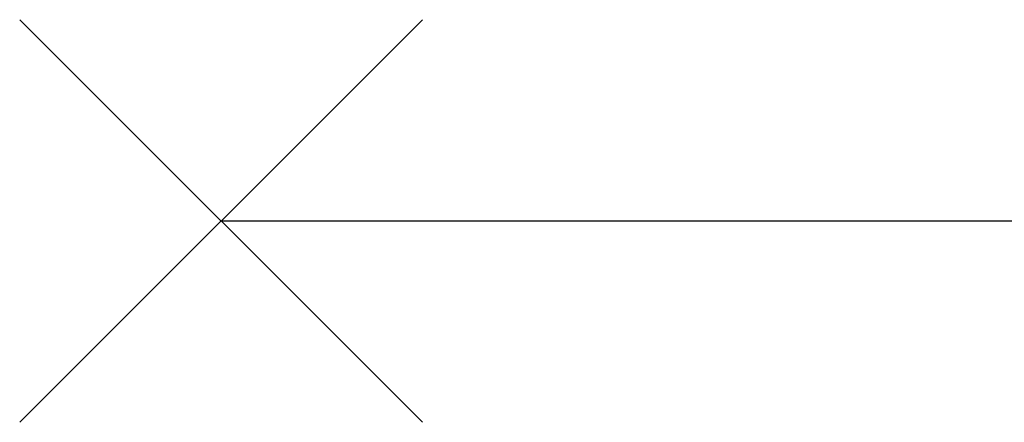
# Model space of a CAD drawing. Extents: x -2 to 113, y -136 to 16.
# Tile 490 of 541: x 88.9 to 91.78, y -20 to -18.82. Entities that reach past the tile are written whole.
import ezdxf

# ---------------------------------------------------------------- set-up
doc = ezdxf.new("R2010")
doc.units = 0
doc.header["$MEASUREMENT"] = 0
doc.linetypes.add('SOLID', pattern=[0])
doc.layers.get('0').update_dxf_attribs({"linetype": 'SOLID'})
for name, color, linetype in [('1', 7, 'SOLID'), ('10', 7, 'SOLID'), ('11', 7, 'SOLID'), ('12', 7, 'SOLID'), ('13', 7, 'SOLID'), ('14', 7, 'SOLID'), ('15', 7, 'SOLID'), ('16', 7, 'SOLID'), ('17', 7, 'SOLID'), ('18', 7, 'SOLID'), ('19', 7, 'SOLID'), ('2', 7, 'SOLID'), ('20', 7, 'SOLID'), ('21', 7, 'SOLID'), ('22', 7, 'SOLID'), ('23', 7, 'SOLID'), ('24', 7, 'SOLID'), ('25', 7, 'SOLID'), ('26', 7, 'SOLID'), ('27', 7, 'SOLID'), ('28', 7, 'SOLID'), ('29', 7, 'SOLID'), ('3', 7, 'SOLID'), ('30', 7, 'SOLID'), ('31', 7, 'SOLID'), ('32', 7, 'SOLID'), ('33', 7, 'SOLID'), ('34', 7, 'SOLID'), ('35', 7, 'SOLID'), ('36', 7, 'SOLID'), ('37', 7, 'SOLID'), ('38', 7, 'SOLID'), ('39', 7, 'SOLID'), ('4', 7, 'SOLID'), ('40', 7, 'SOLID'), ('41', 7, 'SOLID'), ('42', 7, 'SOLID'), ('43', 7, 'SOLID'), ('44', 7, 'SOLID'), ('45', 7, 'SOLID'), ('46', 7, 'SOLID'), ('47', 7, 'SOLID'), ('48', 7, 'SOLID'), ('49', 7, 'SOLID'), ('5', 7, 'SOLID'), ('50', 7, 'SOLID'), ('51', 7, 'SOLID'), ('52', 7, 'SOLID'), ('53', 7, 'SOLID'), ('54', 7, 'SOLID'), ('55', 7, 'SOLID'), ('56', 7, 'SOLID'), ('57', 7, 'SOLID'), ('58', 7, 'SOLID'), ('59', 7, 'SOLID'), ('6', 7, 'SOLID'), ('60', 7, 'SOLID'), ('61', 7, 'SOLID'), ('62', 7, 'SOLID'), ('63', 7, 'SOLID'), ('64', 7, 'SOLID'), ('65', 7, 'SOLID'), ('66', 7, 'SOLID'), ('67', 7, 'SOLID'), ('68', 7, 'SOLID'), ('7', 7, 'SOLID'), ('8', 7, 'SOLID'), ('9', 7, 'SOLID')]:
    doc.layers.add(name, color=color, linetype=linetype)

# ---------------------------------------------------------------- blocks, each defined once
blk = doc.blocks.new('DMK_19')
at = {"color": 7, "linetype": 'SOLID'}
for points in [[(-50, -50), (50, 50)], [(50, -50), (-50, 50)]]:
    blk.add_lwpolyline(points, dxfattribs=at)

msp = doc.modelspace()

# ---------------------------------------------------------------- linework, layer by layer
at = {"color": 7, "linetype": 'SOLID'}
msp.add_lwpolyline([(89.4884, -19.413), (104.1942, -19.413)], dxfattribs=at)
at = {"layer": '1', "color": 7, "linetype": 'SOLID'}
msp.add_lwpolyline([(89.4884, -19.413), (104.1942, -19.413)], dxfattribs=at)
at = {"layer": '10', "color": 7, "linetype": 'SOLID'}
msp.add_lwpolyline([(89.4884, -19.413), (104.1942, -19.413)], dxfattribs=at)
at = {"layer": '11', "color": 7, "linetype": 'SOLID'}
msp.add_lwpolyline([(89.4884, -19.413), (104.1942, -19.413)], dxfattribs=at)
at = {"layer": '12', "color": 7, "linetype": 'SOLID'}
msp.add_lwpolyline([(89.4884, -19.413), (104.1942, -19.413)], dxfattribs=at)
at = {"layer": '13', "color": 7, "linetype": 'SOLID'}
msp.add_lwpolyline([(89.4884, -19.413), (104.1942, -19.413)], dxfattribs=at)
at = {"layer": '14', "color": 7, "linetype": 'SOLID'}
msp.add_lwpolyline([(89.4884, -19.413), (104.1942, -19.413)], dxfattribs=at)
at = {"layer": '15', "color": 7, "linetype": 'SOLID'}
msp.add_lwpolyline([(89.4884, -19.413), (104.1942, -19.413)], dxfattribs=at)
at = {"layer": '16', "color": 7, "linetype": 'SOLID'}
msp.add_lwpolyline([(89.4884, -19.413), (104.1942, -19.413)], dxfattribs=at)
at = {"layer": '17', "color": 7, "linetype": 'SOLID'}
msp.add_lwpolyline([(89.4884, -19.413), (104.1942, -19.413)], dxfattribs=at)
at = {"layer": '18', "color": 7, "linetype": 'SOLID'}
msp.add_lwpolyline([(89.4884, -19.413), (104.1942, -19.413)], dxfattribs=at)
at = {"layer": '19', "color": 7, "linetype": 'SOLID'}
msp.add_lwpolyline([(89.4884, -19.413), (104.1942, -19.413)], dxfattribs=at)
at = {"layer": '2', "color": 7, "linetype": 'SOLID'}
msp.add_lwpolyline([(89.4884, -19.413), (104.1942, -19.413)], dxfattribs=at)
at = {"layer": '20', "color": 7, "linetype": 'SOLID'}
msp.add_lwpolyline([(89.4884, -19.413), (104.1942, -19.413)], dxfattribs=at)
at = {"layer": '21', "color": 7, "linetype": 'SOLID'}
msp.add_lwpolyline([(89.4884, -19.413), (104.1942, -19.413)], dxfattribs=at)
at = {"layer": '22', "color": 7, "linetype": 'SOLID'}
msp.add_lwpolyline([(89.4884, -19.413), (104.1942, -19.413)], dxfattribs=at)
at = {"layer": '23', "color": 7, "linetype": 'SOLID'}
msp.add_lwpolyline([(89.4884, -19.413), (104.1942, -19.413)], dxfattribs=at)
at = {"layer": '24', "color": 7, "linetype": 'SOLID'}
msp.add_lwpolyline([(89.4884, -19.413), (104.1942, -19.413)], dxfattribs=at)
at = {"layer": '25', "color": 7, "linetype": 'SOLID'}
msp.add_lwpolyline([(89.4884, -19.413), (104.1942, -19.413)], dxfattribs=at)
at = {"layer": '26', "color": 7, "linetype": 'SOLID'}
msp.add_lwpolyline([(89.4884, -19.413), (104.1942, -19.413)], dxfattribs=at)
at = {"layer": '27', "color": 7, "linetype": 'SOLID'}
msp.add_lwpolyline([(89.4884, -19.413), (104.1942, -19.413)], dxfattribs=at)
at = {"layer": '28', "color": 7, "linetype": 'SOLID'}
msp.add_lwpolyline([(89.4884, -19.413), (104.1942, -19.413)], dxfattribs=at)
at = {"layer": '29', "color": 7, "linetype": 'SOLID'}
msp.add_lwpolyline([(89.4884, -19.413), (104.1942, -19.413)], dxfattribs=at)
at = {"layer": '3', "color": 7, "linetype": 'SOLID'}
msp.add_lwpolyline([(89.4884, -19.413), (104.1942, -19.413)], dxfattribs=at)
at = {"layer": '30', "color": 7, "linetype": 'SOLID'}
msp.add_lwpolyline([(89.4884, -19.413), (104.1942, -19.413)], dxfattribs=at)
at = {"layer": '31', "color": 7, "linetype": 'SOLID'}
msp.add_lwpolyline([(89.4884, -19.413), (104.1942, -19.413)], dxfattribs=at)
at = {"layer": '32', "color": 7, "linetype": 'SOLID'}
msp.add_lwpolyline([(89.4884, -19.413), (104.1942, -19.413)], dxfattribs=at)
at = {"layer": '33', "color": 7, "linetype": 'SOLID'}
msp.add_lwpolyline([(89.4884, -19.413), (104.1942, -19.413)], dxfattribs=at)
at = {"layer": '34', "color": 7, "linetype": 'SOLID'}
msp.add_lwpolyline([(89.4884, -19.413), (104.1942, -19.413)], dxfattribs=at)
at = {"layer": '35', "color": 7, "linetype": 'SOLID'}
msp.add_lwpolyline([(89.4884, -19.413), (104.1942, -19.413)], dxfattribs=at)
at = {"layer": '36', "color": 7, "linetype": 'SOLID'}
msp.add_lwpolyline([(89.4884, -19.413), (104.1942, -19.413)], dxfattribs=at)
at = {"layer": '37', "color": 7, "linetype": 'SOLID'}
msp.add_lwpolyline([(89.4884, -19.413), (104.1942, -19.413)], dxfattribs=at)
at = {"layer": '38', "color": 7, "linetype": 'SOLID'}
msp.add_lwpolyline([(89.4884, -19.413), (104.1942, -19.413)], dxfattribs=at)
at = {"layer": '39', "color": 7, "linetype": 'SOLID'}
msp.add_lwpolyline([(89.4884, -19.413), (104.1942, -19.413)], dxfattribs=at)
at = {"layer": '4', "color": 7, "linetype": 'SOLID'}
msp.add_lwpolyline([(89.4884, -19.413), (104.1942, -19.413)], dxfattribs=at)
at = {"layer": '40', "color": 7, "linetype": 'SOLID'}
msp.add_lwpolyline([(89.4884, -19.413), (104.1942, -19.413)], dxfattribs=at)
at = {"layer": '41', "color": 7, "linetype": 'SOLID'}
msp.add_lwpolyline([(89.4884, -19.413), (104.1942, -19.413)], dxfattribs=at)
at = {"layer": '42', "color": 7, "linetype": 'SOLID'}
msp.add_lwpolyline([(89.4884, -19.413), (104.1942, -19.413)], dxfattribs=at)
at = {"layer": '43', "color": 7, "linetype": 'SOLID'}
msp.add_lwpolyline([(89.4884, -19.413), (104.1942, -19.413)], dxfattribs=at)
at = {"layer": '44', "color": 7, "linetype": 'SOLID'}
msp.add_lwpolyline([(89.4884, -19.413), (104.1942, -19.413)], dxfattribs=at)
at = {"layer": '45', "color": 7, "linetype": 'SOLID'}
msp.add_lwpolyline([(89.4884, -19.413), (104.1942, -19.413)], dxfattribs=at)
at = {"layer": '46', "color": 7, "linetype": 'SOLID'}
msp.add_lwpolyline([(89.4884, -19.413), (104.1942, -19.413)], dxfattribs=at)
at = {"layer": '47', "color": 7, "linetype": 'SOLID'}
msp.add_lwpolyline([(89.4884, -19.413), (104.1942, -19.413)], dxfattribs=at)
at = {"layer": '48', "color": 7, "linetype": 'SOLID'}
msp.add_lwpolyline([(89.4884, -19.413), (104.1942, -19.413)], dxfattribs=at)
at = {"layer": '49', "color": 7, "linetype": 'SOLID'}
msp.add_lwpolyline([(89.4884, -19.413), (104.1942, -19.413)], dxfattribs=at)
at = {"layer": '5', "color": 7, "linetype": 'SOLID'}
msp.add_lwpolyline([(89.4884, -19.413), (104.1942, -19.413)], dxfattribs=at)
at = {"layer": '50', "color": 7, "linetype": 'SOLID'}
msp.add_lwpolyline([(89.4884, -19.413), (104.1942, -19.413)], dxfattribs=at)
at = {"layer": '51', "color": 7, "linetype": 'SOLID'}
msp.add_lwpolyline([(89.4884, -19.413), (104.1942, -19.413)], dxfattribs=at)
at = {"layer": '52', "color": 7, "linetype": 'SOLID'}
msp.add_lwpolyline([(89.4884, -19.413), (104.1942, -19.413)], dxfattribs=at)
at = {"layer": '53', "color": 7, "linetype": 'SOLID'}
msp.add_lwpolyline([(89.4884, -19.413), (104.1942, -19.413)], dxfattribs=at)
at = {"layer": '54', "color": 7, "linetype": 'SOLID'}
msp.add_lwpolyline([(89.4884, -19.413), (104.1942, -19.413)], dxfattribs=at)
at = {"layer": '55', "color": 7, "linetype": 'SOLID'}
msp.add_lwpolyline([(89.4884, -19.413), (104.1942, -19.413)], dxfattribs=at)
at = {"layer": '56', "color": 7, "linetype": 'SOLID'}
msp.add_lwpolyline([(89.4884, -19.413), (104.1942, -19.413)], dxfattribs=at)
at = {"layer": '57', "color": 7, "linetype": 'SOLID'}
msp.add_lwpolyline([(89.4884, -19.413), (104.1942, -19.413)], dxfattribs=at)
at = {"layer": '58', "color": 7, "linetype": 'SOLID'}
msp.add_lwpolyline([(89.4884, -19.413), (104.1942, -19.413)], dxfattribs=at)
at = {"layer": '59', "color": 7, "linetype": 'SOLID'}
msp.add_lwpolyline([(89.4884, -19.413), (104.1942, -19.413)], dxfattribs=at)
at = {"layer": '6', "color": 7, "linetype": 'SOLID'}
msp.add_lwpolyline([(89.4884, -19.413), (104.1942, -19.413)], dxfattribs=at)
at = {"layer": '60', "color": 7, "linetype": 'SOLID'}
msp.add_lwpolyline([(89.4884, -19.413), (104.1942, -19.413)], dxfattribs=at)
at = {"layer": '61', "color": 7, "linetype": 'SOLID'}
msp.add_lwpolyline([(89.4884, -19.413), (104.1942, -19.413)], dxfattribs=at)
at = {"layer": '62', "color": 7, "linetype": 'SOLID'}
msp.add_lwpolyline([(89.4884, -19.413), (104.1942, -19.413)], dxfattribs=at)
at = {"layer": '63', "color": 7, "linetype": 'SOLID'}
msp.add_lwpolyline([(89.4884, -19.413), (104.1942, -19.413)], dxfattribs=at)
at = {"layer": '64', "color": 7, "linetype": 'SOLID'}
msp.add_lwpolyline([(89.4884, -19.413), (104.1942, -19.413)], dxfattribs=at)
at = {"layer": '65', "color": 7, "linetype": 'SOLID'}
msp.add_lwpolyline([(89.4884, -19.413), (104.1942, -19.413)], dxfattribs=at)
at = {"layer": '66', "color": 7, "linetype": 'SOLID'}
msp.add_lwpolyline([(89.4884, -19.413), (104.1942, -19.413)], dxfattribs=at)
at = {"layer": '67', "color": 7, "linetype": 'SOLID'}
msp.add_lwpolyline([(89.4884, -19.413), (104.1942, -19.413)], dxfattribs=at)
at = {"layer": '68', "color": 7, "linetype": 'SOLID'}
msp.add_lwpolyline([(89.4884, -19.413), (104.1942, -19.413)], dxfattribs=at)
at = {"layer": '7', "color": 7, "linetype": 'SOLID'}
msp.add_lwpolyline([(89.4884, -19.413), (104.1942, -19.413)], dxfattribs=at)
at = {"layer": '8', "color": 7, "linetype": 'SOLID'}
msp.add_lwpolyline([(89.4884, -19.413), (104.1942, -19.413)], dxfattribs=at)
at = {"layer": '9', "color": 7, "linetype": 'SOLID'}
msp.add_lwpolyline([(89.4884, -19.413), (104.1942, -19.413)], dxfattribs=at)

# ---------------------------------------------------------------- block references
at = {"xscale": 0.01176470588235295, "yscale": 0.01176470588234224, "zscale": 14.70588235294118}
msp.add_blockref('DMK_19', (89.4884, -19.413), dxfattribs=at)
at = {"layer": '1', "xscale": 0.01176470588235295, "yscale": 0.01176470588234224, "zscale": 14.70588235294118}
msp.add_blockref('DMK_19', (89.4884, -19.413), dxfattribs=at)
at = {"layer": '10', "xscale": 0.01176470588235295, "yscale": 0.01176470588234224, "zscale": 14.70588235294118}
msp.add_blockref('DMK_19', (89.4884, -19.413), dxfattribs=at)
at = {"layer": '11', "xscale": 0.01176470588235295, "yscale": 0.01176470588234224, "zscale": 14.70588235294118}
msp.add_blockref('DMK_19', (89.4884, -19.413), dxfattribs=at)
at = {"layer": '12', "xscale": 0.01176470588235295, "yscale": 0.01176470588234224, "zscale": 14.70588235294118}
msp.add_blockref('DMK_19', (89.4884, -19.413), dxfattribs=at)
at = {"layer": '13', "xscale": 0.01176470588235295, "yscale": 0.01176470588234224, "zscale": 14.70588235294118}
msp.add_blockref('DMK_19', (89.4884, -19.413), dxfattribs=at)
at = {"layer": '14', "xscale": 0.01176470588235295, "yscale": 0.01176470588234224, "zscale": 14.70588235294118}
msp.add_blockref('DMK_19', (89.4884, -19.413), dxfattribs=at)
at = {"layer": '15', "xscale": 0.01176470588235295, "yscale": 0.01176470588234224, "zscale": 14.70588235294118}
msp.add_blockref('DMK_19', (89.4884, -19.413), dxfattribs=at)
at = {"layer": '16', "xscale": 0.01176470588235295, "yscale": 0.01176470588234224, "zscale": 14.70588235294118}
msp.add_blockref('DMK_19', (89.4884, -19.413), dxfattribs=at)
at = {"layer": '17', "xscale": 0.01176470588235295, "yscale": 0.01176470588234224, "zscale": 14.70588235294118}
msp.add_blockref('DMK_19', (89.4884, -19.413), dxfattribs=at)
at = {"layer": '18', "xscale": 0.01176470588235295, "yscale": 0.01176470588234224, "zscale": 14.70588235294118}
msp.add_blockref('DMK_19', (89.4884, -19.413), dxfattribs=at)
at = {"layer": '19', "xscale": 0.01176470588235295, "yscale": 0.01176470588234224, "zscale": 14.70588235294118}
msp.add_blockref('DMK_19', (89.4884, -19.413), dxfattribs=at)
at = {"layer": '2', "xscale": 0.01176470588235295, "yscale": 0.01176470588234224, "zscale": 14.70588235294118}
msp.add_blockref('DMK_19', (89.4884, -19.413), dxfattribs=at)
at = {"layer": '20', "xscale": 0.01176470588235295, "yscale": 0.01176470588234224, "zscale": 14.70588235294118}
msp.add_blockref('DMK_19', (89.4884, -19.413), dxfattribs=at)
at = {"layer": '21', "xscale": 0.01176470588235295, "yscale": 0.01176470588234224, "zscale": 14.70588235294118}
msp.add_blockref('DMK_19', (89.4884, -19.413), dxfattribs=at)
at = {"layer": '22', "xscale": 0.01176470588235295, "yscale": 0.01176470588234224, "zscale": 14.70588235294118}
msp.add_blockref('DMK_19', (89.4884, -19.413), dxfattribs=at)
at = {"layer": '23', "xscale": 0.01176470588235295, "yscale": 0.01176470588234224, "zscale": 14.70588235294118}
msp.add_blockref('DMK_19', (89.4884, -19.413), dxfattribs=at)
at = {"layer": '24', "xscale": 0.01176470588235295, "yscale": 0.01176470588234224, "zscale": 14.70588235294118}
msp.add_blockref('DMK_19', (89.4884, -19.413), dxfattribs=at)
at = {"layer": '25', "xscale": 0.01176470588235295, "yscale": 0.01176470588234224, "zscale": 14.70588235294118}
msp.add_blockref('DMK_19', (89.4884, -19.413), dxfattribs=at)
at = {"layer": '26', "xscale": 0.01176470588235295, "yscale": 0.01176470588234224, "zscale": 14.70588235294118}
msp.add_blockref('DMK_19', (89.4884, -19.413), dxfattribs=at)
at = {"layer": '27', "xscale": 0.01176470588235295, "yscale": 0.01176470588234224, "zscale": 14.70588235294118}
msp.add_blockref('DMK_19', (89.4884, -19.413), dxfattribs=at)
at = {"layer": '28', "xscale": 0.01176470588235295, "yscale": 0.01176470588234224, "zscale": 14.70588235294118}
msp.add_blockref('DMK_19', (89.4884, -19.413), dxfattribs=at)
at = {"layer": '29', "xscale": 0.01176470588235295, "yscale": 0.01176470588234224, "zscale": 14.70588235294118}
msp.add_blockref('DMK_19', (89.4884, -19.413), dxfattribs=at)
at = {"layer": '3', "xscale": 0.01176470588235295, "yscale": 0.01176470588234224, "zscale": 14.70588235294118}
msp.add_blockref('DMK_19', (89.4884, -19.413), dxfattribs=at)
at = {"layer": '30', "xscale": 0.01176470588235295, "yscale": 0.01176470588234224, "zscale": 14.70588235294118}
msp.add_blockref('DMK_19', (89.4884, -19.413), dxfattribs=at)
at = {"layer": '31', "xscale": 0.01176470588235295, "yscale": 0.01176470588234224, "zscale": 14.70588235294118}
msp.add_blockref('DMK_19', (89.4884, -19.413), dxfattribs=at)
at = {"layer": '32', "xscale": 0.01176470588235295, "yscale": 0.01176470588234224, "zscale": 14.70588235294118}
msp.add_blockref('DMK_19', (89.4884, -19.413), dxfattribs=at)
at = {"layer": '33', "xscale": 0.01176470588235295, "yscale": 0.01176470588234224, "zscale": 14.70588235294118}
msp.add_blockref('DMK_19', (89.4884, -19.413), dxfattribs=at)
at = {"layer": '34', "xscale": 0.01176470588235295, "yscale": 0.01176470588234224, "zscale": 14.70588235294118}
msp.add_blockref('DMK_19', (89.4884, -19.413), dxfattribs=at)
at = {"layer": '35', "xscale": 0.01176470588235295, "yscale": 0.01176470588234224, "zscale": 14.70588235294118}
msp.add_blockref('DMK_19', (89.4884, -19.413), dxfattribs=at)
at = {"layer": '36', "xscale": 0.01176470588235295, "yscale": 0.01176470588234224, "zscale": 14.70588235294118}
msp.add_blockref('DMK_19', (89.4884, -19.413), dxfattribs=at)
at = {"layer": '37', "xscale": 0.01176470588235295, "yscale": 0.01176470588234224, "zscale": 14.70588235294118}
msp.add_blockref('DMK_19', (89.4884, -19.413), dxfattribs=at)
at = {"layer": '38', "xscale": 0.01176470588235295, "yscale": 0.01176470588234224, "zscale": 14.70588235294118}
msp.add_blockref('DMK_19', (89.4884, -19.413), dxfattribs=at)
at = {"layer": '39', "xscale": 0.01176470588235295, "yscale": 0.01176470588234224, "zscale": 14.70588235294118}
msp.add_blockref('DMK_19', (89.4884, -19.413), dxfattribs=at)
at = {"layer": '4', "xscale": 0.01176470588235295, "yscale": 0.01176470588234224, "zscale": 14.70588235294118}
msp.add_blockref('DMK_19', (89.4884, -19.413), dxfattribs=at)
at = {"layer": '40', "xscale": 0.01176470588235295, "yscale": 0.01176470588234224, "zscale": 14.70588235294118}
msp.add_blockref('DMK_19', (89.4884, -19.413), dxfattribs=at)
at = {"layer": '41', "xscale": 0.01176470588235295, "yscale": 0.01176470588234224, "zscale": 14.70588235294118}
msp.add_blockref('DMK_19', (89.4884, -19.413), dxfattribs=at)
at = {"layer": '42', "xscale": 0.01176470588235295, "yscale": 0.01176470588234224, "zscale": 14.70588235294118}
msp.add_blockref('DMK_19', (89.4884, -19.413), dxfattribs=at)
at = {"layer": '43', "xscale": 0.01176470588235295, "yscale": 0.01176470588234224, "zscale": 14.70588235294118}
msp.add_blockref('DMK_19', (89.4884, -19.413), dxfattribs=at)
at = {"layer": '44', "xscale": 0.01176470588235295, "yscale": 0.01176470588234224, "zscale": 14.70588235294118}
msp.add_blockref('DMK_19', (89.4884, -19.413), dxfattribs=at)
at = {"layer": '45', "xscale": 0.01176470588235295, "yscale": 0.01176470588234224, "zscale": 14.70588235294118}
msp.add_blockref('DMK_19', (89.4884, -19.413), dxfattribs=at)
at = {"layer": '46', "xscale": 0.01176470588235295, "yscale": 0.01176470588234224, "zscale": 14.70588235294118}
msp.add_blockref('DMK_19', (89.4884, -19.413), dxfattribs=at)
at = {"layer": '47', "xscale": 0.01176470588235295, "yscale": 0.01176470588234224, "zscale": 14.70588235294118}
msp.add_blockref('DMK_19', (89.4884, -19.413), dxfattribs=at)
at = {"layer": '48', "xscale": 0.01176470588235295, "yscale": 0.01176470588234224, "zscale": 14.70588235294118}
msp.add_blockref('DMK_19', (89.4884, -19.413), dxfattribs=at)
at = {"layer": '49', "xscale": 0.01176470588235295, "yscale": 0.01176470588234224, "zscale": 14.70588235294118}
msp.add_blockref('DMK_19', (89.4884, -19.413), dxfattribs=at)
at = {"layer": '5', "xscale": 0.01176470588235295, "yscale": 0.01176470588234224, "zscale": 14.70588235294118}
msp.add_blockref('DMK_19', (89.4884, -19.413), dxfattribs=at)
at = {"layer": '50', "xscale": 0.01176470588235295, "yscale": 0.01176470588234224, "zscale": 14.70588235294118}
msp.add_blockref('DMK_19', (89.4884, -19.413), dxfattribs=at)
at = {"layer": '51', "xscale": 0.01176470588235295, "yscale": 0.01176470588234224, "zscale": 14.70588235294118}
msp.add_blockref('DMK_19', (89.4884, -19.413), dxfattribs=at)
at = {"layer": '52', "xscale": 0.01176470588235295, "yscale": 0.01176470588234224, "zscale": 14.70588235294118}
msp.add_blockref('DMK_19', (89.4884, -19.413), dxfattribs=at)
at = {"layer": '53', "xscale": 0.01176470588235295, "yscale": 0.01176470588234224, "zscale": 14.70588235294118}
msp.add_blockref('DMK_19', (89.4884, -19.413), dxfattribs=at)
at = {"layer": '54', "xscale": 0.01176470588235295, "yscale": 0.01176470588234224, "zscale": 14.70588235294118}
msp.add_blockref('DMK_19', (89.4884, -19.413), dxfattribs=at)
at = {"layer": '55', "xscale": 0.01176470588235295, "yscale": 0.01176470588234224, "zscale": 14.70588235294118}
msp.add_blockref('DMK_19', (89.4884, -19.413), dxfattribs=at)
at = {"layer": '56', "xscale": 0.01176470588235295, "yscale": 0.01176470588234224, "zscale": 14.70588235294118}
msp.add_blockref('DMK_19', (89.4884, -19.413), dxfattribs=at)
at = {"layer": '57', "xscale": 0.01176470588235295, "yscale": 0.01176470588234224, "zscale": 14.70588235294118}
msp.add_blockref('DMK_19', (89.4884, -19.413), dxfattribs=at)
at = {"layer": '58', "xscale": 0.01176470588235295, "yscale": 0.01176470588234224, "zscale": 14.70588235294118}
msp.add_blockref('DMK_19', (89.4884, -19.413), dxfattribs=at)
at = {"layer": '59', "xscale": 0.01176470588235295, "yscale": 0.01176470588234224, "zscale": 14.70588235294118}
msp.add_blockref('DMK_19', (89.4884, -19.413), dxfattribs=at)
at = {"layer": '6', "xscale": 0.01176470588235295, "yscale": 0.01176470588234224, "zscale": 14.70588235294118}
msp.add_blockref('DMK_19', (89.4884, -19.413), dxfattribs=at)
at = {"layer": '60', "xscale": 0.01176470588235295, "yscale": 0.01176470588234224, "zscale": 14.70588235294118}
msp.add_blockref('DMK_19', (89.4884, -19.413), dxfattribs=at)
at = {"layer": '61', "xscale": 0.01176470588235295, "yscale": 0.01176470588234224, "zscale": 14.70588235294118}
msp.add_blockref('DMK_19', (89.4884, -19.413), dxfattribs=at)
at = {"layer": '62', "xscale": 0.01176470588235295, "yscale": 0.01176470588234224, "zscale": 14.70588235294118}
msp.add_blockref('DMK_19', (89.4884, -19.413), dxfattribs=at)
at = {"layer": '63', "xscale": 0.01176470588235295, "yscale": 0.01176470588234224, "zscale": 14.70588235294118}
msp.add_blockref('DMK_19', (89.4884, -19.413), dxfattribs=at)
at = {"layer": '64', "xscale": 0.01176470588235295, "yscale": 0.01176470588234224, "zscale": 14.70588235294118}
msp.add_blockref('DMK_19', (89.4884, -19.413), dxfattribs=at)
at = {"layer": '65', "xscale": 0.01176470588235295, "yscale": 0.01176470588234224, "zscale": 14.70588235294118}
msp.add_blockref('DMK_19', (89.4884, -19.413), dxfattribs=at)
at = {"layer": '66', "xscale": 0.01176470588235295, "yscale": 0.01176470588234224, "zscale": 14.70588235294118}
msp.add_blockref('DMK_19', (89.4884, -19.413), dxfattribs=at)
at = {"layer": '67', "xscale": 0.01176470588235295, "yscale": 0.01176470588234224, "zscale": 14.70588235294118}
msp.add_blockref('DMK_19', (89.4884, -19.413), dxfattribs=at)
at = {"layer": '68', "xscale": 0.01176470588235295, "yscale": 0.01176470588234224, "zscale": 14.70588235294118}
msp.add_blockref('DMK_19', (89.4884, -19.413), dxfattribs=at)
at = {"layer": '7', "xscale": 0.01176470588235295, "yscale": 0.01176470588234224, "zscale": 14.70588235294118}
msp.add_blockref('DMK_19', (89.4884, -19.413), dxfattribs=at)
at = {"layer": '8', "xscale": 0.01176470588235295, "yscale": 0.01176470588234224, "zscale": 14.70588235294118}
msp.add_blockref('DMK_19', (89.4884, -19.413), dxfattribs=at)
at = {"layer": '9', "xscale": 0.01176470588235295, "yscale": 0.01176470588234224, "zscale": 14.70588235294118}
msp.add_blockref('DMK_19', (89.4884, -19.413), dxfattribs=at)

doc.saveas('drawing.dxf')
